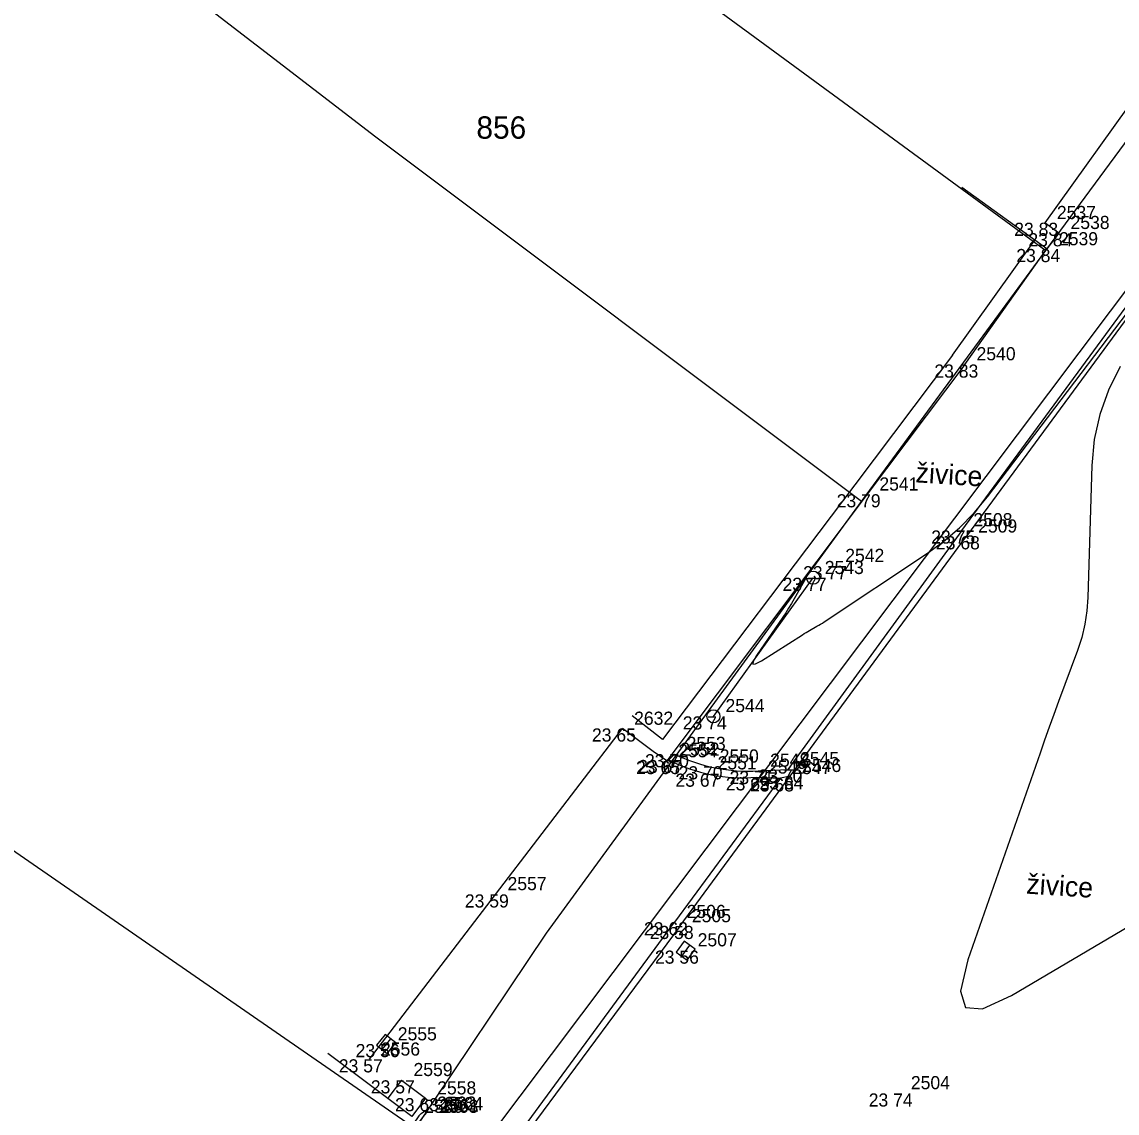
# Model space of a CAD drawing. Extents: x -702257 to -701487, y -1009871 to -1008841.
# Drawn here: x -701859.46 to -701838.6, y -1009497.95 to -1009477.18 of the extents above; entities that cross this region are included whole.
import ezdxf

# ---------------------------------------------------------------- set-up
doc = ezdxf.new("R2010")
doc.units = 0
for name, color, linetype in [('Ex_Minor Contours', 7, 'Continuous'), ('Z_body', 7, 'Continuous'), ('Z_body_cisla', 7, 'Continuous'), ('Z_body_vysky_redukovane', 7, 'Continuous'), ('Z_budova', 7, 'Continuous'), ('Z_katastr_cisla_pozemkova', 7, 'Continuous'), ('Z_katastr_hranice', 7, 'Continuous'), ('Z_komunikace', 7, 'Continuous'), ('Z_nastenka', 7, 'Continuous'), ('Z_obruba', 7, 'Continuous'), ('Z_ploty', 7, 'Continuous'), ('Z_popisy', 7, 'Continuous'), ('Z_site_kanalizace_znaky', 7, 'Continuous'), ('Z_vstupy', 7, 'Continuous')]:
    doc.layers.add(name, color=color, linetype=linetype)

# ---------------------------------------------------------------- blocks, each defined once
blk = doc.blocks.new('POINT_DISPLAY')
blk.add_line((0, 0), (0, 0))
blk = doc.blocks.new('Z46260')
for p, q in [((0.13, 0.13), (-0.13, 0.13)), ((-0.13, 0.13), (-0.13, -0.13)), ((0.13, 0), (-0.13, 0)), ((0.13, -0.13), (0.13, 0.13)), ((-0.13, -0.13), (0.13, -0.13))]:
    blk.add_line(p, q)
blk = doc.blocks.new('Z15')
blk.add_circle((0, 0), 0.125)

msp = doc.modelspace()

# ---------------------------------------------------------------- linework, layer by layer
at = {"layer": 'Ex_Minor Contours'}
for points in [[(-701844.451, -1009487.621), (-701844.754, -1009488.162), (-701844.806, -1009488.251), (-701844.859, -1009488.339), (-701844.914, -1009488.426), (-701844.971, -1009488.512), (-701845.469, -1009489.243), (-701845.533, -1009489.353), (-701845.539, -1009489.406), (-701845.486, -1009489.402), (-701845.374, -1009489.341), (-701844.595, -1009488.846), (-701844.561, -1009488.825), (-701844.527, -1009488.804), (-701844.492, -1009488.783), (-701844.458, -1009488.764), (-701844.318, -1009488.685), (-701844.284, -1009488.665), (-701844.249, -1009488.644), (-701844.215, -1009488.623), (-701844.182, -1009488.601), (-701842.232, -1009487.306), (-701841.908, -1009487.071), (-701841.606, -1009486.811), (-701841.327, -1009486.526), (-701841.072, -1009486.218), (-701837.245, -1009481.18)], [(-701838.545, -1009483.741), (-701838.769, -1009484.187), (-701838.933, -1009484.649), (-701839.038, -1009485.129), (-701839.083, -1009485.625), (-701839.16, -1009488.135), (-701839.178, -1009488.393), (-701839.217, -1009488.647), (-701839.277, -1009488.897), (-701839.357, -1009489.144), (-701839.719, -1009490.12), (-701839.808, -1009490.364), (-701839.897, -1009490.609), (-701839.985, -1009490.854), (-701840.071, -1009491.1), (-701841.444, -1009495.036), (-701841.585, -1009495.632), (-701841.493, -1009495.944), (-701841.169, -1009495.972), (-701840.613, -1009495.716), (-701836.15, -1009493.08)]]:
    msp.add_lwpolyline(points, dxfattribs=at)
msp.add_lwpolyline([(-701852.815, -1009499.356), (-701852.846, -1009499.409), (-701852.807, -1009499.362), (-701852.696, -1009499.214), (-701851.772, -1009497.969), (-701851.768, -1009497.966), (-701851.761, -1009497.963), (-701851.759, -1009497.961), (-701851.76, -1009497.959), (-701851.774, -1009497.929), (-701851.776, -1009497.925), (-701851.78, -1009497.923), (-701851.784, -1009497.923), (-701851.789, -1009497.925), (-701851.855, -1009497.968), (-701851.867, -1009497.976), (-701851.878, -1009497.986), (-701851.888, -1009497.997), (-701851.897, -1009498.009), (-701852.712, -1009499.203)], close=True, dxfattribs=at)
at = {"layer": 'Z_budova'}
for p, q in [((-701837.88, -1009478.07), (-701839.98, -1009481)), ((-701839.94, -1009481.5), (-701841.56, -1009480.33)), ((-701839.71, -1009481.2), (-701839.98, -1009481)), ((-701839.71, -1009481.2), (-701839.94, -1009481.5)), ((-701852.03, -1009498.02), (-701853.63, -1009496.82))]:
    msp.add_line(p, q, dxfattribs=at)
at = {"layer": 'Z_katastr_hranice'}
for p, q in [((-701850.93, -1009498.91), (-701823.73, -1009462.73)), ((-701852.72, -1009479.37), (-701859.25, -1009474.34)), ((-701847.05, -1009476.32), (-701839.96, -1009481.53)), ((-701839.96, -1009481.53), (-701838.18, -1009479.11)), ((-701843.47, -1009486.31), (-701852.72, -1009479.37)), ((-701876.92, -1009480.99), (-701851.96, -1009498.25)), ((-701843.47, -1009486.31), (-701839.96, -1009481.53)), ((-701849.47, -1009494.53), (-701843.47, -1009486.31)), ((-701851.96, -1009498.25), (-701849.47, -1009494.53))]:
    msp.add_line(p, q, dxfattribs=at)
at = {"layer": 'Z_komunikace'}
for p, q in [((-701835.75, -1009479.18), (-701841.47, -1009486.97)), ((-701844.83, -1009491.54), (-701841.47, -1009486.97)), ((-701846.92, -1009494.39), (-701844.83, -1009491.54)), ((-701846.92, -1009494.39), (-701851.16, -1009500.1))]:
    msp.add_line(p, q, dxfattribs=at)
at = {"layer": 'Z_nastenka'}
msp.add_line((-701846.29, -1009490.4), (-701844.39, -1009487.76), dxfattribs=at)
at = {"layer": 'Z_obruba'}
for p, q in [((-701841.56, -1009486.86), (-701835.86, -1009479.1)), ((-701841.56, -1009486.86), (-701844.87, -1009491.41)), ((-701847.03, -1009491.12), (-701847.14, -1009491.23)), ((-701845.44, -1009491.44), (-701844.87, -1009491.41)), ((-701845.01, -1009491.58), (-701847.03, -1009494.32)), ((-701845.47, -1009491.56), (-701845.01, -1009491.58)), ((-701844.83, -1009491.54), (-701845.01, -1009491.58)), ((-701851.12, -1009499.88), (-701847.03, -1009494.32))]:
    msp.add_line(p, q, dxfattribs=at)
for centre, major_axis, ratio, start_param, end_param in [((-701845.612, -1009488.179), (3.076, -1.105), 0.999108, 4.608154, 5.109677), ((-701845.733, -1009488.488), (2.902, -1.063), 0.997151, 4.589769, 5.147764)]:
    msp.add_ellipse(centre, major_axis=major_axis, ratio=ratio, start_param=start_param, end_param=end_param, dxfattribs=at)
at = {"layer": 'Z_ploty'}
for p, q in [((-701841.74, -1009483.52), (-701840.17, -1009481.33)), ((-701841.5, -1009483.7), (-701839.94, -1009481.5)), ((-701841.74, -1009483.52), (-701843.6, -1009485.99)), ((-701841.5, -1009483.7), (-701843.36, -1009486.17)), ((-701843.6, -1009485.99), (-701847.26, -1009490.84)), ((-701843.36, -1009486.17), (-701847.18, -1009491.25)), ((-701847.26, -1009490.84), (-701847.84, -1009490.39)), ((-701847.44, -1009491.07), (-701848.02, -1009490.63)), ((-701847.18, -1009491.25), (-701847.44, -1009491.07)), ((-701852.23, -1009497.33), (-701852.49, -1009497.67)), ((-701852.23, -1009497.33), (-701851.77, -1009497.67)), ((-701851.77, -1009497.67), (-701852.03, -1009498.02))]:
    msp.add_line(p, q, dxfattribs=at)
at = {"layer": 'Z_vstupy'}
for p, q in [((-701850.44, -1009493.79), (-701848.02, -1009490.63)), ((-701852.84, -1009496.93), (-701850.44, -1009493.79))]:
    msp.add_line(p, q, dxfattribs=at)

# ---------------------------------------------------------------- block references
at = {"layer": 'Z_body'}
for p in [(-701839.98, -1009481), (-701839.71, -1009481.2), (-701839.94, -1009481.5), (-701841.5, -1009483.7), (-701843.36, -1009486.17), (-701841.56, -1009486.86), (-701841.47, -1009486.97), (-701844, -1009487.54), (-701844.39, -1009487.76), (-701846.29, -1009490.4), (-701848.02, -1009490.63), (-701847.03, -1009491.12), (-701847.18, -1009491.25), (-701847.14, -1009491.23), (-701846.39, -1009491.35), (-701844.87, -1009491.41), (-701846.43, -1009491.49), (-701845.47, -1009491.56), (-701845.44, -1009491.44), (-701845.01, -1009491.58), (-701844.83, -1009491.54), (-701850.44, -1009493.79), (-701847.03, -1009494.32), (-701846.92, -1009494.39), (-701846.82, -1009494.86), (-701852.52, -1009496.64), (-701852.84, -1009496.93), (-701852.23, -1009497.33), (-701851.77, -1009497.67), (-701842.75, -1009497.58)]:
    msp.add_blockref('POINT_DISPLAY', p, dxfattribs=at)
at = {"layer": 'Z_nastenka'}
for p in [(-701844.39, -1009487.76), (-701846.29, -1009490.4)]:
    msp.add_blockref('Z15', p, dxfattribs=at)
at = {"layer": 'Z_site_kanalizace_znaky'}
for p, rotation in [((-701846.82, -1009494.86), 54), ((-701852.52, -1009496.64), 51.3)]:
    msp.add_blockref('Z46260', p, dxfattribs=dict(at, rotation=rotation))

# ---------------------------------------------------------------- texts
at = {"layer": 'Z_body_cisla'}
for s, p in [('2537', (-701839.75, -1009480.93)), ('2538', (-701839.49, -1009481.12)), ('2539', (-701839.71, -1009481.43)), ('2540', (-701841.28, -1009483.62)), ('2541', (-701843.13, -1009486.1)), ('2508', (-701841.34, -1009486.78)), ('2509', (-701841.25, -1009486.9)), ('2542', (-701843.78, -1009487.46)), ('2543', (-701844.17, -1009487.69)), ('2544', (-701846.06, -1009490.32)), ('2632', (-701847.8, -1009490.56)), ('2553', (-701846.8, -1009491.04)), ('2554', (-701846.96, -1009491.18)), ('2552', (-701846.92, -1009491.15)), ('2551', (-701846.21, -1009491.41)), ('2550', (-701846.17, -1009491.28)), ('2548', (-701845.21, -1009491.36)), ('2545', (-701844.64, -1009491.33)), ('2546', (-701844.6, -1009491.46)), ('2549', (-701845.25, -1009491.49)), ('2547', (-701844.79, -1009491.5)), ('2557', (-701850.21, -1009493.71)), ('2506', (-701846.8, -1009494.24)), ('2505', (-701846.7, -1009494.32)), ('2507', (-701846.59, -1009494.78)), ('2555', (-701852.3, -1009496.57)), ('2556', (-701852.62, -1009496.86)), ('2559', (-701852, -1009497.25)), ('2504', (-701842.53, -1009497.5)), ('2558', (-701851.55, -1009497.6)), ('2562', (-701851.55, -1009497.89)), ('2561', (-701851.5, -1009497.93)), ('2564', (-701851.42, -1009497.9)), ('2560', (-701851.8, -1009497.95)), ('2563', (-701851.51, -1009497.95))]:
    msp.add_text(s, height=0.25, dxfattribs=at).set_placement(p)
at = {"layer": 'Z_body_vysky_redukovane'}
for s, p in [('23 83', (-701840.563, -1009481.25)), ('23 84', (-701840.293, -1009481.45)), ('23 84', (-701840.523, -1009481.75)), ('23 83', (-701842.083, -1009483.95)), ('23 79', (-701843.943, -1009486.42)), ('23 75', (-701842.143, -1009487.11)), ('23 68', (-701842.053, -1009487.22)), ('23 77', (-701844.583, -1009487.79)), ('23 77', (-701844.973, -1009488.01)), ('23 74', (-701846.873, -1009490.65)), ('23 65', (-701848.603, -1009490.88)), ('23 70', (-701847.593, -1009491.37)), ('23 65', (-701847.763, -1009491.5)), ('23 67', (-701847.723, -1009491.48)), ('23 70', (-701846.953, -1009491.6)), ('23 70', (-701845.432, -1009491.66)), ('23 67', (-701847.013, -1009491.74)), ('23 69', (-701846.053, -1009491.81)), ('23 71', (-701845.982, -1009491.69)), ('23 68', (-701845.593, -1009491.83)), ('23 64', (-701845.413, -1009491.79)), ('23 59', (-701851.023, -1009494.04)), ('23 62', (-701847.613, -1009494.57)), ('23 58', (-701847.503, -1009494.64)), ('23 56', (-701847.403, -1009495.11)), ('23 56', (-701853.103, -1009496.89)), ('23 57', (-701853.423, -1009497.18)), ('23 57', (-701852.813, -1009497.58)), ('23 63', (-701852.353, -1009497.92)), ('23 74', (-701843.333, -1009497.83))]:
    msp.add_text(s, height=0.25, dxfattribs=at).set_placement(p)
at = {"layer": 'Z_katastr_cisla_pozemkova'}
msp.add_text('856', height=0.425, dxfattribs=at).set_placement((-701850.803, -1009479.4))
at = {"layer": 'Z_popisy'}
for p in [(-701842.449, -1009485.943), (-701840.34, -1009493.775)]:
    msp.add_text('živice', height=0.38, rotation=356.4, dxfattribs=at).set_placement(p)

doc.saveas('drawing.dxf')
